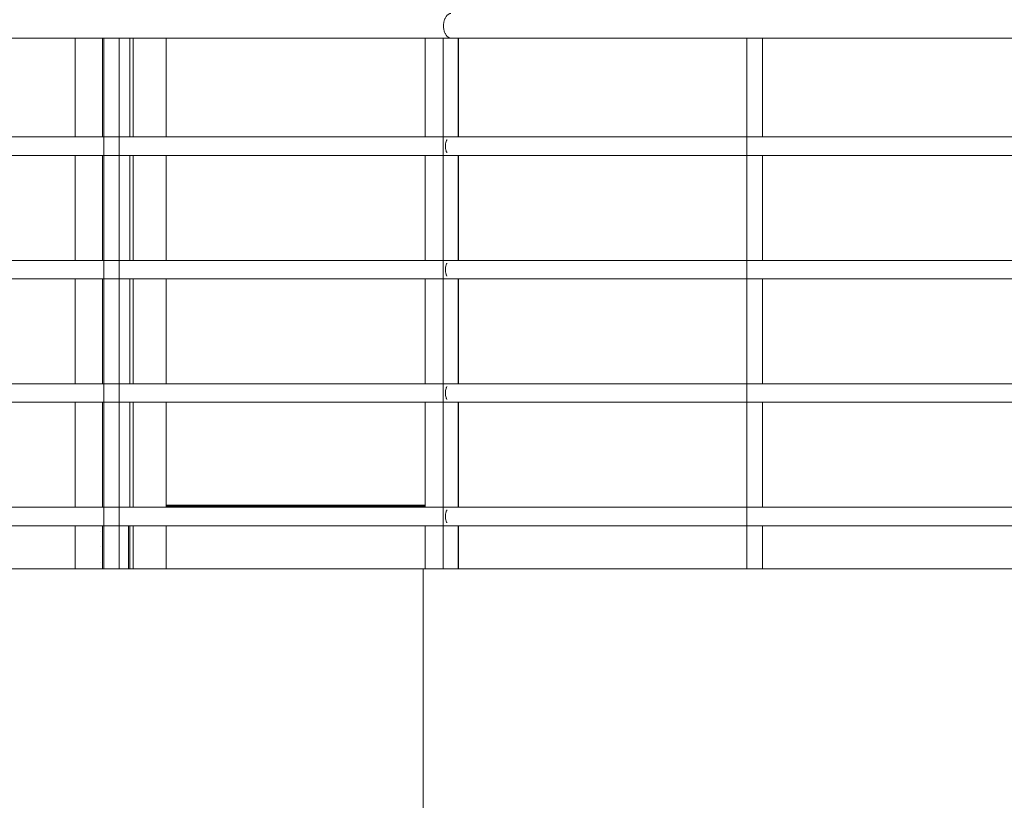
# Model space of a CAD drawing. Header units: inches. Extents: x 424 to 2043, y -237 to 445.
# Tile 896 of 965: x 980.65 to 982.24, y 221.78 to 223.04. Entities that reach past the tile are written whole.
import ezdxf

# ---------------------------------------------------------------- set-up
doc = ezdxf.new("R2010")
doc.units = ezdxf.units.IN
doc.header["$MEASUREMENT"] = 0
for name, color, linetype, lineweight in [('A-DOOR', 31, 'Continuous', 9), ('A-FLOR', 192, 'Continuous', 9), ('A-FLOR-HRAL', 11, 'Continuous', 9), ('A-WALL', 113, 'Continuous', 9)]:
    doc.layers.add(name, color=color, linetype=linetype, lineweight=lineweight)

# ---------------------------------------------------------------- blocks, each defined once
blk = doc.blocks.new('Railing - 25mm-185987-Section 2')
at = {"layer": 'A-FLOR-HRAL'}
for p, q in [((27.2642, 6.46), (27.2642, 5.6)), ((27.2761, 6.46), (27.2642, 6.46)), ((27.2824, 6.46), (27.2761, 6.46)), ((27.2892, 6.2995), (27.2892, 6.46)), ((27.2892, 6.0995), (27.2892, 6.2705)), ((27.2892, 5.8995), (27.2892, 6.0705)), ((27.2892, 5.6995), (27.2892, 5.8705)), ((27.2892, 5.6), (27.2892, 5.6705))]:
    blk.add_line(p, q, dxfattribs=at)
blk = doc.blocks.new('Railing - 25mm-V37-Section 2')
at = {"layer": 'A-FLOR-HRAL'}
for p, q in [((19.7206, 6.46), (19.7206, 5.6)), ((19.7326, 6.46), (19.7206, 6.46)), ((19.7456, 6.46), (19.7326, 6.46)), ((19.7456, 5.6), (19.7456, 6.46))]:
    blk.add_line(p, q, dxfattribs=at)
blk = doc.blocks.new('Railing - 25mm-V38-Section 2')
at = {"layer": 'A-FLOR-HRAL'}
for p, q in [((27.7565, 6.46), (27.7565, 5.6)), ((27.7581, 6.46), (27.7565, 6.46)), ((27.7752, 6.46), (27.7581, 6.46)), ((27.7815, 6.2995), (27.7815, 6.46)), ((27.7815, 6.0995), (27.7815, 6.2705)), ((27.7815, 5.8995), (27.7815, 6.0705)), ((27.7815, 5.6995), (27.7815, 5.8705)), ((27.7815, 5.6), (27.7815, 5.6705))]:
    blk.add_line(p, q, dxfattribs=at)
blk = doc.blocks.new('Railing - Railing-185932-Section 2')
at = {"layer": 'A-FLOR-HRAL'}
for p, q in [((18.4103, 6.46), (27.2767, 6.46)), ((27.2767, 6.46), (29.6504, 6.46)), ((27.2767, 6.3), (18.6279, 6.3)), ((29.6504, 6.3), (27.2767, 6.3)), ((18.6687, 6.27), (27.2767, 6.27)), ((27.2767, 6.27), (29.6504, 6.27)), ((27.2767, 6.1), (18.8999, 6.1)), ((29.6504, 6.1), (27.2767, 6.1)), ((18.9407, 6.07), (27.2767, 6.07)), ((27.2767, 6.07), (29.6504, 6.07)), ((27.2767, 5.9), (19.1718, 5.9)), ((29.6504, 5.9), (27.2767, 5.9)), ((19.2126, 5.87), (27.2767, 5.87)), ((27.2767, 5.87), (29.6504, 5.87)), ((27.2767, 5.7), (19.4438, 5.7)), ((29.6504, 5.7), (27.2767, 5.7)), ((19.4846, 5.67), (27.2767, 5.67)), ((27.2767, 5.67), (29.6504, 5.67))]:
    blk.add_line(p, q, dxfattribs=at)
for points, knots in [([(27.2647, 6.48), (27.2647, 6.4817), (27.265, 6.4852), (27.266, 6.4893), (27.2672, 6.4922), (27.2682, 6.4942), (27.2694, 6.4959), (27.2707, 6.4974), (27.2721, 6.4985), (27.2736, 6.4994), (27.2751, 6.4999), (27.2762, 6.5), (27.2767, 6.5)], [0, 0, 0, 0, 0.0833333, 0.1666667, 0.2083333, 0.25, 0.2916667, 0.3333333, 0.375, 0.4166667, 0.4583333, 0.5, 0.5, 0.5, 0.5]), ([(27.2767, 6.46), (27.2762, 6.46), (27.2751, 6.4601), (27.2736, 6.4606), (27.2721, 6.4615), (27.2707, 6.4626), (27.2694, 6.4641), (27.2682, 6.4658), (27.2672, 6.4678), (27.266, 6.4707), (27.265, 6.4748), (27.2647, 6.4783), (27.2647, 6.48)], [0.5, 0.5, 0.5, 0.5, 0.5416667, 0.5833333, 0.625, 0.6666667, 0.7083333, 0.75, 0.7916667, 0.8333333, 0.9166667, 1, 1, 1, 1]), ([(27.2677, 6.285), (27.2677, 6.2863), (27.2679, 6.2889), (27.2687, 6.292), (27.2695, 6.2942), (27.2701, 6.2951), (27.2703, 6.2956)], [0, 0, 0, 0, 0.0833333, 0.1666667, 0.2083333, 0.25, 0.25, 0.25, 0.25]), ([(27.2703, 6.2744), (27.2701, 6.2749), (27.2695, 6.2758), (27.2687, 6.278), (27.2679, 6.2811), (27.2677, 6.2837), (27.2677, 6.285)], [0.75, 0.75, 0.75, 0.75, 0.7916667, 0.8333333, 0.9166667, 1, 1, 1, 1]), ([(27.2677, 6.085), (27.2677, 6.0863), (27.2679, 6.0889), (27.2687, 6.092), (27.2695, 6.0942), (27.2701, 6.0951), (27.2703, 6.0956)], [0, 0, 0, 0, 0.0833333, 0.1666667, 0.2083333, 0.25, 0.25, 0.25, 0.25]), ([(27.2703, 6.0744), (27.2701, 6.0749), (27.2695, 6.0758), (27.2687, 6.078), (27.2679, 6.0811), (27.2677, 6.0837), (27.2677, 6.085)], [0.75, 0.75, 0.75, 0.75, 0.7916667, 0.8333333, 0.9166667, 1, 1, 1, 1]), ([(27.2677, 5.885), (27.2677, 5.8863), (27.2679, 5.8889), (27.2687, 5.892), (27.2695, 5.8942), (27.2701, 5.8951), (27.2703, 5.8956)], [0, 0, 0, 0, 0.0833333, 0.1666667, 0.2083333, 0.25, 0.25, 0.25, 0.25]), ([(27.2703, 5.8744), (27.2701, 5.8749), (27.2695, 5.8758), (27.2687, 5.878), (27.2679, 5.8811), (27.2677, 5.8837), (27.2677, 5.885)], [0.75, 0.75, 0.75, 0.75, 0.7916667, 0.8333333, 0.9166667, 1, 1, 1, 1]), ([(27.2677, 5.685), (27.2677, 5.6863), (27.2679, 5.6889), (27.2687, 5.692), (27.2695, 5.6942), (27.2701, 5.6951), (27.2703, 5.6956)], [0, 0, 0, 0, 0.0833333, 0.1666667, 0.2083333, 0.25, 0.25, 0.25, 0.25]), ([(27.2703, 5.6744), (27.2701, 5.6749), (27.2695, 5.6758), (27.2687, 5.678), (27.2679, 5.6811), (27.2677, 5.6837), (27.2677, 5.685)], [0.75, 0.75, 0.75, 0.75, 0.7916667, 0.8333333, 0.9166667, 1, 1, 1, 1])]:
    blk.add_open_spline(points, degree=3, knots=knots, dxfattribs=at)
for name, p in [('Railing - 25mm-V37-Section 2', (6.9933, 0)), ('Railing - 25mm-185987-Section 2', (0, 0)), ('Railing - 25mm-V38-Section 2', (0, 0))]:
    blk.add_blockref(name, p)
blk = doc.blocks.new('5-panel_Bi-fold_external_door_10806 - Type 1-V66-Section 2')
at = {"layer": 'A-DOOR'}
for p, q in [((26.6678, 6.46), (26.6678, 6.3)), ((26.7118, 6.46), (26.7118, 6.3)), ((26.756, 6.3), (26.756, 6.46)), ((26.7617, 6.3), (26.7617, 6.46)), ((26.8154, 6.3), (26.8154, 6.46)), ((26.6678, 6.27), (26.6678, 6.1)), ((26.7118, 6.27), (26.7118, 6.1)), ((26.756, 6.1), (26.756, 6.27)), ((26.7617, 6.1), (26.7617, 6.27)), ((26.8154, 6.1), (26.8154, 6.27)), ((26.6678, 6.07), (26.6678, 5.9)), ((26.7118, 6.07), (26.7118, 5.9)), ((26.756, 5.9), (26.756, 6.07)), ((26.7617, 5.9), (26.7617, 6.07)), ((26.8154, 5.9), (26.8154, 6.07)), ((26.6678, 5.87), (26.6678, 5.7)), ((26.7118, 5.87), (26.7118, 5.7)), ((26.756, 5.7), (26.756, 5.87)), ((26.7617, 5.7), (26.7617, 5.87)), ((26.8154, 5.7), (26.8154, 5.87)), ((27.2349, 5.7031), (26.8154, 5.7031)), ((27.2349, 5.7018), (26.8154, 5.7018)), ((26.6678, 5.67), (26.6678, 5.6)), ((26.7118, 5.67), (26.7118, 5.6)), ((26.7543, 5.6), (26.7543, 5.67)), ((26.756, 5.6), (26.756, 5.67)), ((26.7617, 5.6), (26.7617, 5.67)), ((26.8154, 5.6), (26.8154, 5.67)), ((26.7083, 5.661), (26.7083, 5.661)), ((26.7083, 5.661), (26.7083, 5.661)), ((26.7083, 5.636), (26.7083, 5.636)), ((26.7083, 5.636), (26.7083, 5.636)), ((26.7083, 5.611), (26.7083, 5.611)), ((26.7083, 5.611), (26.7083, 5.611))]:
    blk.add_line(p, q, dxfattribs=at)

msp = doc.modelspace()

# ---------------------------------------------------------------- linework, layer by layer
at = {"layer": 'A-FLOR'}
for p, q in [((973.6488, 222.1501), (983.6228, 222.1501)), ((981.3009, 221.7501), (981.3009, 222.1501))]:
    msp.add_line(p, q, dxfattribs=at)
at = {"layer": 'A-WALL'}
for p, q in [((980.7368, 222.8501), (980.7368, 223.0101)), ((981.3039, 222.8501), (981.3039, 223.0101)), ((981.3576, 223.0096), (981.3576, 222.8496)), ((980.7368, 222.6501), (980.7368, 222.8201)), ((981.3039, 222.6501), (981.3039, 222.8201)), ((981.3576, 222.8206), (981.3576, 222.6496)), ((980.7368, 222.4501), (980.7368, 222.6201)), ((981.3039, 222.4501), (981.3039, 222.6201)), ((981.3576, 222.6206), (981.3576, 222.4496)), ((980.7368, 222.2501), (980.7368, 222.4201)), ((981.3039, 222.2501), (981.3039, 222.4201)), ((981.3576, 222.4206), (981.3576, 222.2496)), ((980.7368, 222.1501), (980.7368, 222.2201)), ((981.3039, 222.1501), (981.3039, 222.2201)), ((981.3576, 222.2206), (981.3576, 222.1501))]:
    msp.add_line(p, q, dxfattribs=at)

# ---------------------------------------------------------------- block references
at = {"layer": 'A-DOOR'}
msp.add_blockref('5-panel_Bi-fold_external_door_10806 - Type 1-V66-Section 2', (954.069, 216.5501), dxfattribs=at)
at = {"layer": 'A-FLOR-HRAL'}
msp.add_blockref('Railing - Railing-185932-Section 2', (954.069, 216.5501), dxfattribs=at)

doc.saveas('drawing.dxf')
